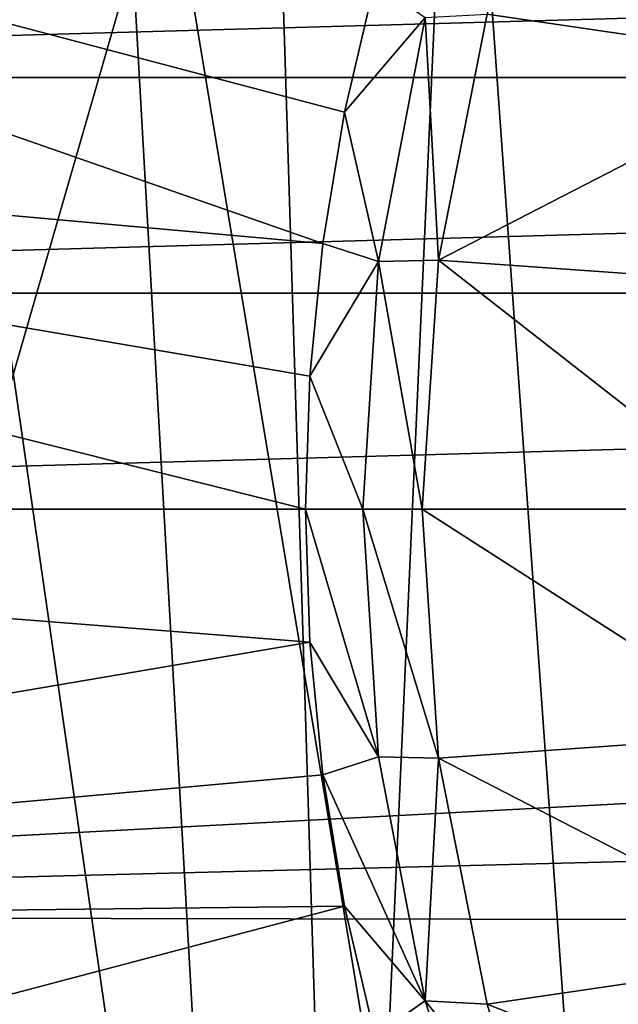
# Model space of a CAD drawing. Header units: metres. Extents: x -109 to 109, y -19 to 107.
# Tile 260 of 315: x 57.45 to 62.36, y 9.16 to 17.24. Entities that reach past the tile are written whole.
import ezdxf

# ---------------------------------------------------------------- set-up
doc = ezdxf.new("R2010")
doc.units = ezdxf.units.M
doc.layers.add('solid_21_412_310_XXX', color=7, linetype='CONTINUOUS')

msp = doc.modelspace()

# ---------------------------------------------------------------- linework, layer by layer
at = {"layer": 'solid_21_412_310_XXX'}
for points in [[(49.490227, 0.918251, 16.481155), (59.326492, 0.935246, 16.035645), (50.073196, 22.71978, 16.457001)], [(59.326492, 0.935246, 16.035645), (56.297905, 21.961546, 16.181417), (50.073196, 22.71978, 16.457001)], [(53.535072, 0.95589, -17.036699), (56.610119, 21.909502, -16.804329), (58.01263, 21.741417, -16.694012)], [(59.326492, 0.935246, 16.035645), (58.151619, 21.735914, 16.093102), (56.297905, 21.961546, 16.181417)], [(53.535072, 0.95589, -17.036699), (58.01263, 21.741417, -16.694012), (59.483063, 21.565178, -16.575434)], [(61.599945, 0.940683, 15.921186), (64.337006, 20.981516, 15.777664), (58.151619, 21.735914, 16.093102)], [(59.326492, 0.935246, 16.035645), (61.599945, 0.940683, 15.921186), (58.151619, 21.735914, 16.093102)], [(60.123821, 0.962093, -16.522827), (53.535072, 0.95589, -17.036699), (59.483063, 21.565178, -16.575434)], [(60.123821, 0.962093, -16.522827), (59.483063, 21.565178, -16.575434), (61.035404, 21.37904, -16.44701)], [(62.498146, 0.965167, -16.322948), (60.123821, 0.962093, -16.522827), (61.035404, 21.37904, -16.44701)], [(62.498146, 0.965167, -16.322948), (61.035404, 21.37904, -16.44701), (62.672314, 21.182648, -16.30798)], [(61.599945, 0.940683, 15.921186), (65.001106, 13.066215, 15.741899), (64.337006, 20.981516, 15.777664)], [(59.937668, 15.40629, 60.82386), (46.149925, 16.645449, 65.860069), (46.723637, 20.022078, 65.860069)], [(60.115738, 16.484848, 60.82386), (59.937668, 15.40629, 60.82386), (46.723637, 20.022078, 65.860069)], [(60.363968, 17.549452, 60.82386), (60.115738, 16.484848, 60.82386), (46.723637, 20.022078, 65.860069)], [(64.674789, 18.626219, 60.654999), (64.026596, 16.88835, 60.654999), (61.584801, 18.277885, 60.654999)], [(107.702179, 18.527025, 71.355003), (45.297821, 18.52701, 71.355003), (45.049725, 16.76968, 71.355003)], [(107.950272, 16.769693, 71.355003), (107.702179, 18.527025, 71.355003), (45.049725, 16.76968, 71.355003)], [(64.026596, 16.88835, 60.654999), (61.285954, 17.290216, 60.654999), (61.584801, 18.277885, 60.654999)], [(60.776207, 17.263, 60.697536), (60.115738, 16.484848, 60.82386), (60.363968, 17.549452, 60.82386)], [(60.394203, 15.260452, 60.697536), (60.115738, 16.484848, 60.82386), (60.776207, 17.263, 60.697536)], [(60.885555, 15.269276, 60.654999), (60.394203, 15.260452, 60.697536), (60.776207, 17.263, 60.697536)], [(61.285954, 17.290216, 60.654999), (60.885555, 15.269276, 60.654999), (60.776207, 17.263, 60.697536)], [(64.026596, 16.88835, 60.654999), (60.885555, 15.269276, 60.654999), (61.285954, 17.290216, 60.654999)], [(64.026596, 16.88835, 60.654999), (63.63232, 15.075896, 60.654999), (60.885555, 15.269276, 60.654999)], [(107.950272, 16.769693, 71.355003), (45.049725, 16.76968, 71.355003), (44.900478, 15.000278, 71.355003)], [(108.099518, 15.000281, 71.355003), (107.950272, 16.769693, 71.355003), (44.900478, 15.000278, 71.355003)], [(59.79475, 13.225817, 60.82386), (45.957882, 13.225817, 65.860069), (46.149925, 16.645449, 65.860069)], [(59.830521, 14.318394, 60.82386), (59.79475, 13.225817, 60.82386), (46.149925, 16.645449, 65.860069)], [(59.937668, 15.40629, 60.82386), (59.830521, 14.318394, 60.82386), (46.149925, 16.645449, 65.860069)], [(60.394203, 15.260452, 60.697536), (59.937668, 15.40629, 60.82386), (60.115738, 16.484848, 60.82386)], [(60.394203, 15.260452, 60.697536), (59.830521, 14.318394, 60.82386), (59.937668, 15.40629, 60.82386)], [(60.266193, 13.225817, 60.697536), (59.830521, 14.318394, 60.82386), (60.394203, 15.260452, 60.697536)], [(60.752407, 13.225817, 60.654999), (60.266193, 13.225817, 60.697536), (60.394203, 15.260452, 60.697536)], [(60.885555, 15.269276, 60.654999), (60.752407, 13.225817, 60.654999), (60.394203, 15.260452, 60.697536)], [(63.5, 13.225817, 60.654999), (60.752407, 13.225817, 60.654999), (60.885555, 15.269276, 60.654999)], [(63.63232, 15.075896, 60.654999), (63.5, 13.225817, 60.654999), (60.885555, 15.269276, 60.654999)], [(108.099518, 15.000281, 71.355003), (44.850693, 13.225817, 71.355003), (108.149307, 13.225817, 71.355003)], [(108.099518, 15.000281, 71.355003), (44.900478, 15.000278, 71.355003), (44.850693, 13.225817, 71.355003)], [(60.266193, 13.225817, 60.697536), (59.79475, 13.225817, 60.82386), (59.830521, 14.318394, 60.82386)], [(44.850693, 13.225817, 71.355003), (45.026878, 9.890951, 71.355003), (108.149307, 13.225817, 71.355003)], [(45.026878, 9.890951, 71.355003), (108.101997, 11.496061, 71.355003), (108.149307, 13.225817, 71.355003)], [(59.830521, 12.133242, 60.82386), (45.957882, 13.225817, 65.860069), (59.79475, 13.225817, 60.82386)], [(46.149925, 9.806184, 65.860069), (45.957882, 13.225817, 65.860069), (59.830521, 12.133242, 60.82386)], [(60.394203, 11.191181, 60.697536), (59.79475, 13.225817, 60.82386), (60.266193, 13.225817, 60.697536)], [(59.830521, 12.133242, 60.82386), (59.79475, 13.225817, 60.82386), (60.394203, 11.191181, 60.697536)], [(60.885586, 11.182149, 60.654999), (60.266193, 13.225817, 60.697536), (60.752407, 13.225817, 60.654999)], [(60.394203, 11.191181, 60.697536), (60.266193, 13.225817, 60.697536), (60.885586, 11.182149, 60.654999)], [(63.63232, 11.375737, 60.654999), (60.885586, 11.182149, 60.654999), (60.752407, 13.225817, 60.654999)], [(63.5, 13.225817, 60.654999), (63.63232, 11.375737, 60.654999), (60.752407, 13.225817, 60.654999)], [(61.599945, 0.940683, 15.921186), (65.138382, 11.447163, 15.734459), (65.001106, 13.066215, 15.741899)], [(46.149925, 9.806184, 65.860069), (59.830521, 12.133242, 60.82386), (59.937668, 11.045344, 60.82386)], [(59.937668, 11.045344, 60.82386), (59.830521, 12.133242, 60.82386), (60.394203, 11.191181, 60.697536)], [(45.026878, 9.890951, 71.355003), (107.960236, 9.771484, 71.355003), (108.101997, 11.496061, 71.355003)], [(61.599945, 0.940683, 15.921186), (65.502541, 9.863397, 15.714648), (65.138382, 11.447163, 15.734459)], [(63.63232, 11.375737, 60.654999), (64.026596, 9.563284, 60.654999), (60.885586, 11.182149, 60.654999)], [(59.937668, 11.045344, 60.82386), (60.394203, 11.191181, 60.697536), (60.776207, 9.188633, 60.697536)], [(60.776207, 9.188633, 60.697536), (60.394203, 11.191181, 60.697536), (60.885586, 11.182149, 60.654999)], [(60.776207, 9.188633, 60.697536), (60.885586, 11.182149, 60.654999), (61.286026, 9.161137, 60.654999)], [(64.026596, 9.563284, 60.654999), (61.286026, 9.161137, 60.654999), (60.885586, 11.182149, 60.654999)], [(46.149925, 9.806184, 65.860069), (59.937668, 11.045344, 60.82386), (60.115738, 9.966784, 60.82386)], [(60.115738, 9.966784, 60.82386), (59.937668, 11.045344, 60.82386), (60.776207, 9.188633, 60.697536)], [(46.723637, 6.429556, 65.860069), (46.149925, 9.806184, 65.860069), (60.115738, 9.966784, 60.82386)], [(46.723637, 6.429556, 65.860069), (60.115738, 9.966784, 60.82386), (60.363968, 8.902181, 60.82386)], [(60.363968, 8.902181, 60.82386), (60.115738, 9.966784, 60.82386), (60.776207, 9.188633, 60.697536)], [(45.026878, 9.890951, 71.355003), (45.553402, 6.59357, 71.355003), (107.960236, 9.771484, 71.355003)], [(61.599945, 0.940683, 15.921186), (66.086349, 8.346684, 15.682657), (65.502541, 9.863397, 15.714648)], [(45.553402, 6.59357, 71.355003), (107.724419, 8.057246, 71.355003), (107.960236, 9.771484, 71.355003)], [(64.026596, 9.563284, 60.654999), (64.674789, 7.825416, 60.654999), (61.286026, 9.161137, 60.654999)], [(60.363968, 8.902181, 60.82386), (60.776207, 9.188633, 60.697536), (61.406189, 7.249754, 60.697536)], [(60.776207, 9.188633, 60.697536), (61.286026, 9.161137, 60.654999), (61.584892, 8.173478, 60.654999)], [(61.406189, 7.249754, 60.697536), (60.776207, 9.188633, 60.697536), (61.584892, 8.173478, 60.654999)], [(64.674789, 7.825416, 60.654999), (61.584892, 8.173478, 60.654999), (61.286026, 9.161137, 60.654999)]]:
    msp.add_3dface(points, dxfattribs=at)

doc.saveas('drawing.dxf')
